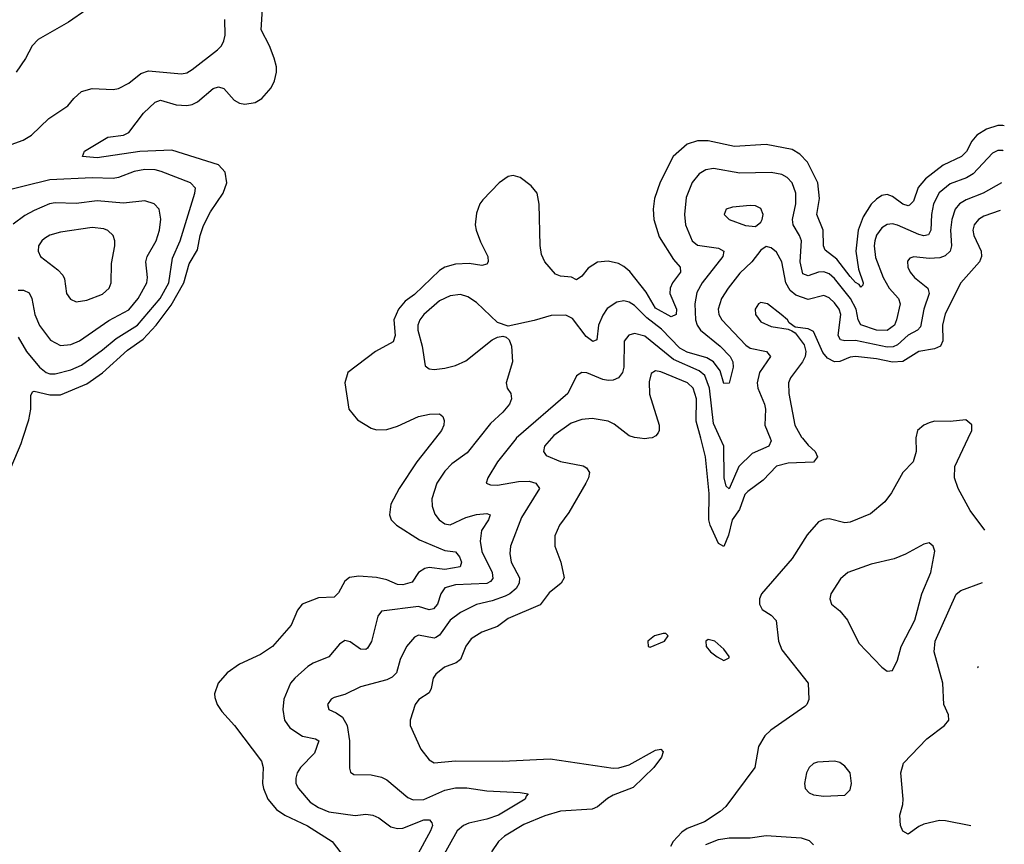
# Model space of a CAD drawing. Header units: inches. Extents: x 1694797 to 1849917, y 907313 to 1017959.
# Tile 693 of 834: x 1841955 to 1845695, y 958459 to 961589. Entities that reach past the tile are written whole.
import ezdxf

# ---------------------------------------------------------------- set-up
doc = ezdxf.new("R2010")
doc.units = ezdxf.units.IN
doc.header["$MEASUREMENT"] = 0
doc.layers.add('B8945', color=7, linetype='Continuous')
doc.layers.add('B8946', color=7, linetype='Continuous')

msp = doc.modelspace()

# ---------------------------------------------------------------- linework, layer by layer
at = {"layer": 'B8945', "color": 5}
for points, elevation in [([(1841923.1, 959890), (1841960.2, 959979.8), (1841966.9, 960000)], 520), ([(1843534.4, 960000), (1843463.5, 959910), (1843396.1, 959810), (1843365, 959750), (1843359.7, 959710), (1843366.7, 959690), (1843386, 959670), (1843474.3, 959614.4), (1843570, 959573.6), (1843610, 959569.2), (1843626, 959550), (1843633, 959530), (1843627.7, 959512.3), (1843570, 959501.7), (1843510.9, 959509.1), (1843494.3, 959505.7), (1843469.5, 959490), (1843446, 959454), (1843410, 959443.8), (1843390, 959445.6), (1843350, 959462.1), (1843310, 959471.2), (1843243.7, 959476.3), (1843208, 959471.9), (1843190, 959458), (1843166.6, 959413.4), (1843150, 959397.4), (1843090, 959394), (1843027.8, 959370), (1843010, 959347.6), (1842986.5, 959290), (1842916.1, 959210), (1842870, 959179.4), (1842790, 959142.6), (1842743.5, 959110), (1842709.4, 959070), (1842695.2, 959030), (1842696.3, 959016.3), (1842704.7, 958990), (1842722.7, 958962.7), (1842771.7, 958910), (1842874.3, 958774.3), (1842880.6, 958750), (1842877.6, 958690), (1842880.8, 958670), (1842897.7, 958630), (1842930.5, 958590.5), (1842962.2, 958570), (1843048.8, 958528.8), (1843142, 958470), (1843188.1, 958410)], 520), ([(1843699.3, 960000), (1843655.5, 959944.5), (1843596.7, 959903.3), (1843570, 959875.2), (1843539.3, 959830), (1843521.3, 959770), (1843522.1, 959742.1), (1843532.5, 959712.4), (1843548.6, 959690), (1843570, 959674.8), (1843590, 959671.3), (1843650, 959699.2), (1843690.8, 959710.8), (1843730, 959715.1), (1843742.3, 959710), (1843736.4, 959690), (1843709.2, 959650), (1843704.7, 959610), (1843710.6, 959570), (1843750.1, 959490), (1843752.5, 959467.5), (1843744, 959456), (1843730, 959448.9), (1843610, 959444.3), (1843570, 959432.7), (1843554.4, 959410), (1843541.7, 959370), (1843527.2, 959352.8), (1843510, 959349.1), (1843470, 959362), (1843330, 959344), (1843315.5, 959324.5), (1843291.3, 959228.7), (1843276.3, 959203.7), (1843270, 959198.7), (1843250, 959199.9), (1843210, 959226.8), (1843190, 959232.3), (1843170, 959218.9), (1843130, 959169.8), (1843070, 959146.9), (1843050, 959134), (1843000.2, 959090), (1842984.2, 959070), (1842958, 959010), (1842954.4, 958970), (1842961.4, 958930), (1842981.5, 958901.5), (1843029.7, 958869.7), (1843079, 958859), (1843091.8, 958851.8), (1843075.1, 958804.9), (1843021.7, 958750), (1843008.7, 958730), (1843003.5, 958710), (1843004.6, 958690), (1843013.7, 958670), (1843058.3, 958618.3), (1843090, 958598.4), (1843130, 958582.6), (1843230, 958567.9), (1843270, 958572.7), (1843297.1, 958570), (1843319.4, 958559.4), (1843364.5, 958524.5), (1843390, 958518.4), (1843410, 958519.7), (1843490, 958551.5), (1843511.4, 958551.4), (1843520.7, 958540.7), (1843522.9, 958530), (1843515.5, 958510), (1843406.9, 958310)], 540), ([(1843841.6, 960000), (1843840.7, 959999.3), (1843770.1, 959910), (1843734, 959850), (1843727.7, 959830), (1843743, 959823), (1843770, 959822.4), (1843850, 959836.2), (1843890, 959837.2), (1843916.1, 959830), (1843930.2, 959810), (1843860.7, 959699.3), (1843818.9, 959590), (1843816.8, 959563.2), (1843822.6, 959530), (1843853.9, 959470), (1843852.5, 959450), (1843841, 959430), (1843817, 959410), (1843798.7, 959401.3), (1843750, 959383), (1843690, 959369.4), (1843630, 959339), (1843590, 959309.2), (1843550, 959252.1), (1843536.1, 959243.9), (1843530, 959241.5), (1843470, 959252.9), (1843454.4, 959245.6), (1843424.2, 959210), (1843400.1, 959159.9), (1843386.4, 959110), (1843370, 959092.7), (1843350, 959082.6), (1843250, 959056.2), (1843190, 959026.8), (1843150, 959015.8), (1843138.4, 959010), (1843124, 958990), (1843129, 958970), (1843157.9, 958957.9), (1843181.5, 958941.5), (1843199.3, 958910), (1843208.5, 958851.5), (1843207.7, 958747.7), (1843212.2, 958732.2), (1843224, 958724), (1843290, 958722), (1843330, 958713.7), (1843350, 958702.9), (1843430, 958636.5), (1843450, 958627), (1843490, 958628.3), (1843570, 958664.1), (1843610, 958673.1), (1843653.4, 958673.4), (1843730, 958661.3), (1843855.9, 958655.9), (1843886.8, 958650), (1843878.4, 958641.6), (1843875.6, 958630), (1843774.2, 958570), (1843730, 958553.9), (1843660.7, 958539.3), (1843641.5, 958530), (1843617.3, 958510), (1843549.5, 958390)], 560), ([(1843975.7, 960000), (1843948.8, 959970), (1843944.7, 959950), (1843954.7, 959934.7), (1844010, 959912.4), (1844095, 959895), (1844107.6, 959887.6), (1844119, 959870), (1844116.2, 959850), (1844105.4, 959830), (1844041.5, 959718.5), (1844005, 959670), (1843987.5, 959630), (1843987.5, 959590), (1844010.2, 959530), (1844023.8, 959470), (1844012.3, 959450), (1843966.1, 959413.9), (1843931.8, 959368.2), (1843810, 959316.1), (1843770, 959285.4), (1843710, 959264.4), (1843670, 959238.3), (1843649.6, 959210.4), (1843630, 959160.3), (1843612.6, 959147.4), (1843569.2, 959130.8), (1843535.6, 959104.4), (1843526, 959090), (1843518.1, 959050), (1843510, 959033.7), (1843471.8, 959008.2), (1843456.9, 958990), (1843438.9, 958930), (1843438.3, 958910), (1843479.3, 958819.3), (1843510, 958778.9), (1843530, 958768.6), (1843610, 958775.3), (1843790, 958774), (1843970, 958783.6), (1844210, 958747.3), (1844231.3, 958748.7), (1844270, 958760.8), (1844370, 958815.8), (1844390, 958820.2), (1844399.7, 958810), (1844393.5, 958790), (1844363.7, 958750), (1844286, 958674), (1844210, 958645.6), (1844187.4, 958632.6), (1844150, 958601.1), (1844130, 958592), (1844010, 958585), (1843950, 958566.7), (1843870, 958533.4), (1843797.2, 958490), (1843774.4, 958470), (1843746.9, 958430)], 580), ([(1844344.7, 960000), (1844330, 959997.6), (1844310.4, 960000)], 580), ([(1845358.9, 960000), (1845360.7, 959950), (1845349.3, 959910.7), (1845310, 959869.7), (1845266.9, 959793.1), (1845241.2, 959758.8), (1845186.3, 959713.7), (1845110, 959681), (1845090, 959678.7), (1845030, 959694.1), (1845010, 959692.3), (1844990, 959682.7), (1844946.2, 959633.8), (1844890, 959543.1), (1844772.4, 959410), (1844765.2, 959390), (1844765.4, 959370), (1844775.6, 959350), (1844810, 959329.2), (1844828.9, 959308.9), (1844838.1, 959230), (1844850, 959197), (1844950.3, 959070), (1844952.1, 959007.9), (1844945.5, 958990), (1844937.5, 958982.5), (1844808.5, 958891.5), (1844786, 958870), (1844761.2, 958830), (1844747.8, 958750), (1844637.1, 958602.9), (1844616.5, 958583.5), (1844556.1, 958543.9), (1844490, 958519.3), (1844470, 958505.1), (1844437.8, 958470), (1844426.7, 958450)], 620), ([(1844928.7, 960000), (1844950, 959973.4), (1844977.2, 959950), (1844986, 959930), (1844970.1, 959909.9), (1844873.9, 959906.1), (1844830, 959894.2), (1844778.6, 959841.4), (1844721.4, 959798.6), (1844710, 959786.6), (1844688.9, 959730), (1844662.1, 959690), (1844648, 959632), (1844630, 959589.8), (1844610, 959600.5), (1844577.8, 959670), (1844572.8, 959690), (1844573.7, 959790), (1844560.4, 959930), (1844542, 960000)], 580), ([(1844805.3, 960000), (1844809.4, 959990), (1844800.8, 959970), (1844737.9, 959942.1), (1844687.4, 959892.6), (1844650, 959808.5), (1844638.8, 959818.8), (1844630.5, 959850.5), (1844630.3, 959970), (1844616.3, 960000)], 560), ([(1845621.5, 959651.6), (1845565.5, 959725.5), (1845519.8, 959810), (1845505.7, 959850), (1845507.2, 959892.8), (1845557.7, 960000)], 620), ([(1845567.6, 958529.1), (1845471.7, 958548.3), (1845449, 958549), (1845390, 958535.2), (1845370, 958526.9), (1845330, 958497.4), (1845310, 958508.7), (1845300.4, 958530), (1845298.4, 958570), (1845309.9, 958610), (1845311, 958630), (1845302, 958730), (1845312.9, 958767.1), (1845400.9, 958859.1), (1845468.3, 958910), (1845485.1, 958930), (1845483.1, 958950), (1845465.2, 958990), (1845461.4, 959070), (1845428.9, 959190), (1845432.1, 959230), (1845512.3, 959407.7), (1845530, 959422.8), (1845611.9, 959452.3)], 620), ([(1845596.3, 959127.6), (1845595.1, 959130), (1845596.7, 959134.9)], 580), ([(1844561.7, 958458.4), (1844610, 958476.5), (1844650, 958483.2), (1844730, 958483.1), (1844790, 958491.9), (1844923.8, 958483.8), (1844953.8, 958473.8), (1844970, 958457.3)], 620)]:
    msp.add_lwpolyline(points, dxfattribs=dict(at, elevation=elevation))
for points, elevation in [([(1845410, 959602.7), (1845390, 959598), (1845320.2, 959559.8), (1845277.4, 959542.6), (1845190, 959522), (1845100.7, 959490), (1845073.5, 959466.5), (1845036.4, 959410), (1845032.4, 959390), (1845039.3, 959370), (1845070, 959344.4), (1845099.5, 959310), (1845142, 959222), (1845230, 959130.8), (1845250, 959116), (1845270, 959118), (1845290, 959158), (1845303.5, 959210), (1845355.2, 959310), (1845382.2, 959410), (1845416.5, 959490), (1845431.2, 959571.2), (1845425.2, 959590)], 640), ([(1844399.3, 959259.3), (1844366.8, 959250), (1844340.7, 959230), (1844342, 959210), (1844350, 959207.7), (1844404, 959230), (1844419, 959250), (1844410, 959259)], 620), ([(1844570, 959236), (1844561, 959230), (1844563, 959210), (1844579.1, 959190), (1844604, 959170), (1844630, 959156.3), (1844650, 959166), (1844650, 959172.3), (1844630, 959199.5), (1844596, 959230)], 620), ([(1845050, 958774.8), (1844986, 958770), (1844970, 958765.4), (1844953.4, 958750), (1844944.4, 958730), (1844936, 958690), (1844938.4, 958670), (1844954.5, 958654.5), (1844970, 958647.2), (1845010, 958641.6), (1845090, 958645.5), (1845110, 958666), (1845115.1, 958690), (1845109.6, 958730), (1845090, 958756), (1845070, 958769.7)], 640)]:
    msp.add_lwpolyline(points, close=True, dxfattribs=dict(at, elevation=elevation))
at = {"layer": 'B8946', "color": 5}
for points, elevation in [([(1842210, 961627.4), (1842140.8, 961579.2), (1842026, 961514), (1842002.5, 961490), (1841977.8, 961442.2), (1841941.4, 961390)], 540), ([(1841966.9, 960000), (1841989.9, 960070), (1841997.4, 960110), (1841997.8, 960162.2), (1842004.3, 960175.7), (1842010, 960178.8), (1842070, 960164.4), (1842110, 960164.8), (1842210, 960206.9), (1842270, 960248.6), (1842365.2, 960334.8), (1842423.9, 960376.1), (1842474.2, 960430), (1842530, 960505.7), (1842578.5, 960590), (1842598.4, 960661.6), (1842630, 960715.8), (1842640.4, 960770), (1842652.9, 960807.1), (1842680.6, 960859.4), (1842728, 960930), (1842742.3, 960970), (1842735.5, 961010), (1842710, 961037.7), (1842533.1, 961093.1), (1842411.8, 961088.2), (1842250, 961064.6), (1842193.2, 961070), (1842201.3, 961090), (1842290, 961142.6), (1842350, 961150.8), (1842370, 961160.2), (1842425.9, 961234.1), (1842470, 961276.3), (1842490, 961283.9), (1842550, 961265.9), (1842590, 961263), (1842610, 961266.4), (1842630, 961277.2), (1842690, 961328), (1842710, 961333.5), (1842730, 961327.6), (1842770, 961283.7), (1842790, 961272.5), (1842810, 961268.5), (1842850, 961275), (1842875.2, 961290), (1842909.9, 961330), (1842923, 961357), (1842930.5, 961390), (1842930.5, 961410), (1842922.3, 961442.3), (1842904, 961490), (1842872.7, 961550), (1842877.8, 961630)], 520), ([(1841894.6, 961105.4), (1841968, 961132), (1841999.8, 961150), (1842065.7, 961214.3), (1842138, 961262), (1842160.5, 961290), (1842190, 961316.2), (1842230, 961327.3), (1842310, 961323.9), (1842330, 961327.2), (1842370, 961348.4), (1842415.5, 961384.5), (1842444.8, 961395.2), (1842570, 961383), (1842590, 961387), (1842610, 961399.7), (1842706.1, 961473.9), (1842721.5, 961490), (1842731.2, 961508.8), (1842735.4, 961530), (1842734.9, 961590)], 540), ([(1845695.2, 961185.7), (1845690, 961186.9), (1845670, 961186.7), (1845627, 961173), (1845590.8, 961150), (1845572, 961128), (1845551.2, 961088.8), (1845532.9, 961070), (1845463.2, 961036.8), (1845395.4, 960984.6), (1845368.6, 960951.4), (1845350, 960900.5), (1845335.5, 960884.5), (1845330, 960882), (1845310, 960889.3), (1845270, 960917.3), (1845250, 960925), (1845230, 960921.5), (1845210, 960908.2), (1845190, 960888.1), (1845159, 960841), (1845139.9, 960790), (1845131.3, 960710), (1845141.5, 960641.5), (1845158.8, 960590), (1845158.3, 960581.7), (1845150, 960573.5), (1845144, 960584), (1845130, 960591.4), (1845110, 960614.3), (1845059.5, 960679.5), (1845014.6, 960714.6), (1845008.9, 960730), (1845007.4, 960790), (1844983.2, 960850), (1844992.9, 960910), (1844987.3, 960970), (1844948.2, 961048.2), (1844918.9, 961078.9), (1844890, 961096.3), (1844790, 961115.4), (1844670, 961108), (1844570, 961129.4), (1844530, 961129.4), (1844490, 961116.2), (1844437.6, 961070), (1844387.4, 960972.6), (1844366.3, 960910), (1844360.9, 960870), (1844363.5, 960830), (1844384.8, 960764.8), (1844438.3, 960678.3), (1844463.8, 960650), (1844465, 960630), (1844434.8, 960590), (1844425.8, 960570), (1844425.3, 960550), (1844449.5, 960490), (1844449.1, 960470), (1844430, 960460.5), (1844370, 960494.4), (1844334.6, 960554.6), (1844272.5, 960632.5), (1844250, 960652.6), (1844230, 960662.9), (1844190, 960672.4), (1844150, 960668.2), (1844114.4, 960645.6), (1844090, 960615.8), (1844070, 960601.3), (1844051.5, 960611.5), (1844010, 960615.4), (1843990, 960622.5), (1843949.3, 960669.3), (1843937.5, 960697.4), (1843932.3, 960732.3), (1843928.6, 960888.6), (1843920.2, 960930), (1843898.5, 960958.5), (1843855.8, 960990), (1843830, 960997), (1843810, 960993.7), (1843776.6, 960970), (1843714.8, 960905.2), (1843703.1, 960890), (1843690, 960854.7), (1843685.5, 960810), (1843688.9, 960790), (1843705.2, 960745.2), (1843733, 960690), (1843735, 960670), (1843730, 960660.5), (1843710, 960655.4), (1843663.1, 960663.1), (1843610, 960660.4), (1843570.3, 960650), (1843550, 960636.7), (1843454.6, 960545.4), (1843420, 960519.9), (1843394.7, 960490), (1843376.9, 960450), (1843381.5, 960390), (1843374.3, 960365.7), (1843306.3, 960330), (1843201.6, 960250), (1843190.2, 960210), (1843205.8, 960110), (1843238.9, 960070), (1843290, 960038.6), (1843310, 960032.3), (1843350, 960033), (1843390, 960046), (1843470, 960082.6), (1843511.8, 960091.8), (1843550, 960092.3), (1843562.2, 960082.2), (1843567.8, 960067.8), (1843566.4, 960050), (1843558, 960030), (1843534.4, 960000)], 520), ([(1845690.7, 961091.5), (1845690, 961091.8), (1845670, 961091.9), (1845650, 961082.4), (1845576.8, 961003.2), (1845551.2, 960988.8), (1845490, 960965.8), (1845447.7, 960932.3), (1845426.3, 960890), (1845418.8, 960850), (1845416.5, 960790), (1845407.8, 960772.2), (1845390, 960768.1), (1845370, 960773.5), (1845290, 960809.5), (1845270, 960814.4), (1845250, 960811.9), (1845230, 960798.5), (1845210, 960770.6), (1845202.9, 960750), (1845200.6, 960730), (1845205.9, 960685.9), (1845235.2, 960610), (1845258.4, 960570), (1845292.8, 960530), (1845299.2, 960510), (1845286.3, 960450), (1845277.5, 960430), (1845250, 960409.6), (1845210, 960411), (1845150.6, 960430.6), (1845139.9, 960450), (1845131.9, 960490), (1845111.4, 960530), (1845050, 960607), (1845030, 960623.9), (1845010, 960631.7), (1844990, 960630.6), (1844950, 960617.1), (1844930, 960624.8), (1844920.3, 960670), (1844924.3, 960750), (1844917.5, 960770), (1844893.6, 960810), (1844891.2, 960830), (1844903.8, 960890), (1844903.5, 960930), (1844889.9, 960969.9), (1844870, 960989.9), (1844850, 961001), (1844810, 961009.4), (1844690, 961006.6), (1844590, 961023.6), (1844561.6, 961018.4), (1844536.2, 961003.8), (1844509.3, 960970.7), (1844486.5, 960913.5), (1844480.8, 960850), (1844483.8, 960810), (1844509.5, 960750), (1844530, 960733.1), (1844610, 960721.2), (1844630.2, 960710), (1844626.5, 960690), (1844547.9, 960590), (1844527, 960553), (1844519.7, 960510), (1844522.5, 960450), (1844528.9, 960428.9), (1844541.2, 960410), (1844615.5, 960350), (1844653.7, 960310), (1844664.2, 960290), (1844665.9, 960270), (1844650, 960209.2), (1844630, 960207.8), (1844616.2, 960256.2), (1844590.5, 960290.6), (1844564.9, 960304.9), (1844490, 960326.9), (1844462.3, 960342.3), (1844393.6, 960413.6), (1844337.6, 960457.6), (1844290, 960503.8), (1844270, 960516.1), (1844250, 960521.4), (1844223.8, 960516.2), (1844187.2, 960492.8), (1844170, 960467.9), (1844153.9, 960430), (1844146.8, 960373.2), (1844132.2, 960367.8), (1844106.9, 960386.9), (1844054.6, 960454.6), (1844030, 960467.3), (1843973.7, 960466.3), (1843910, 960447.4), (1843810, 960426), (1843770, 960439.8), (1843690, 960515.2), (1843657, 960537), (1843630, 960545.4), (1843590, 960540.8), (1843550, 960521.4), (1843490.8, 960470), (1843474.5, 960450), (1843467.4, 960430), (1843468, 960410), (1843483.5, 960350), (1843495.3, 960275.3), (1843510, 960263.7), (1843530, 960261.5), (1843570, 960266.7), (1843610, 960276.6), (1843650, 960293.5), (1843750, 960374), (1843770, 960383.6), (1843790, 960387), (1843803.4, 960383.4), (1843814.1, 960374.1), (1843823.2, 960350), (1843827, 960290), (1843803.2, 960210), (1843806.8, 960190), (1843820.2, 960170), (1843823.8, 960150), (1843815.3, 960130), (1843790, 960099.5), (1843743.7, 960056.3), (1843699.3, 960000)], 540), ([(1841950, 960383.6), (1841981.5, 960330), (1842030.4, 960270.4), (1842055.6, 960250), (1842070, 960244.3), (1842090, 960244.5), (1842150, 960259.6), (1842190, 960278.1), (1842270, 960335.5), (1842321.3, 960378.7), (1842403.1, 960430), (1842489.2, 960530), (1842521.3, 960590), (1842535.8, 960684.2), (1842564.5, 960750), (1842620.2, 960930), (1842622.4, 960950), (1842603.6, 960970), (1842492.4, 961012.4), (1842470, 961018.4), (1842430, 961019.7), (1842390, 961012.4), (1842330.4, 960989.6), (1842310, 960986.3), (1842230, 960988.7), (1842070, 960981.6), (1841868.7, 960931.3)], 540), ([(1845684.8, 960969.5), (1845615, 960930), (1845550, 960905.1), (1845525.5, 960890), (1845509.1, 960870), (1845495.7, 960830), (1845491.3, 960790), (1845494, 960730), (1845490, 960709.8), (1845470, 960693), (1845450, 960685.5), (1845410, 960682), (1845351, 960689), (1845336.5, 960683.5), (1845327.5, 960672.5), (1845328.8, 960650), (1845338, 960630), (1845354.2, 960610), (1845404.2, 960570), (1845410.1, 960550), (1845389.6, 960490), (1845377.1, 960422.9), (1845365.7, 960410), (1845330, 960391.4), (1845290, 960355.1), (1845273.2, 960346.8), (1845250, 960346.4), (1845130, 960371.3), (1845089.6, 960369.6), (1845073.6, 960373.6), (1845064.3, 960390), (1845074.1, 960470), (1845067.6, 960490), (1845050, 960514.5), (1845030, 960532.5), (1845010, 960541.9), (1844950, 960527.2), (1844903.1, 960543.1), (1844881.4, 960561.4), (1844865.2, 960590), (1844850, 960669.6), (1844830, 960706.2), (1844810, 960722.3), (1844790, 960728), (1844770, 960714), (1844735.6, 960670), (1844690, 960626.8), (1844645.9, 960570), (1844620.9, 960530), (1844608.5, 960490), (1844610.8, 960470), (1844621.7, 960450), (1844713.5, 960353.5), (1844730, 960342.1), (1844791.6, 960330), (1844807.1, 960310), (1844765.2, 960250), (1844756.8, 960210), (1844759.3, 960190), (1844783.8, 960130), (1844787.5, 960110), (1844785.1, 960050), (1844805.3, 960000)], 560), ([(1841950, 960561.6), (1841970, 960562.5), (1841991.8, 960551.8), (1842001.2, 960530), (1842013.1, 960470), (1842030, 960428), (1842072.1, 960372.1), (1842110, 960352.1), (1842150, 960356.3), (1842182.2, 960370), (1842293.2, 960446.8), (1842370, 960487.8), (1842405.5, 960530), (1842437.7, 960590), (1842440.2, 960610), (1842434.2, 960670), (1842439, 960690), (1842473.1, 960750), (1842486.7, 960790), (1842491.5, 960831.5), (1842484.4, 960870), (1842466.3, 960890), (1842430, 960901.7), (1842350, 960892.4), (1842250, 960901.5), (1842170, 960891.8), (1842090, 960894.1), (1842068.7, 960890), (1842010, 960865.2), (1841974.3, 960845.7), (1841930, 960813.3)], 560), ([(1845679.8, 960864.7), (1845617.2, 960842.8), (1845596.6, 960830), (1845580.4, 960810), (1845575.3, 960790), (1845579.5, 960770), (1845606.7, 960710), (1845608.1, 960690), (1845600.9, 960670), (1845529.6, 960590.4), (1845470, 960471.8), (1845460.8, 960430), (1845461.9, 960370), (1845452.6, 960350), (1845430, 960339.6), (1845370, 960328.8), (1845310, 960291.1), (1845270, 960288.9), (1845210, 960301.3), (1845130, 960310.3), (1845110, 960308.3), (1845070, 960291.1), (1845049.6, 960289.6), (1845024.1, 960304.1), (1845006.2, 960326.2), (1844970, 960405.4), (1844950, 960415.8), (1844901.2, 960421.2), (1844878, 960438), (1844871.2, 960450), (1844848.2, 960470), (1844795.1, 960510), (1844770, 960514.8), (1844761.6, 960510), (1844749.4, 960490.6), (1844750.3, 960470), (1844770, 960442), (1844810, 960424.1), (1844874.4, 960414.4), (1844887.9, 960407.9), (1844900.4, 960400.4), (1844934.7, 960354.7), (1844941.1, 960330), (1844938.9, 960310), (1844928.9, 960290), (1844883.5, 960230), (1844875.9, 960210), (1844876.2, 960170), (1844899.4, 960050), (1844924.8, 960004.8), (1844928.7, 960000)], 580), ([(1844616.3, 960000), (1844590, 960056.4), (1844575, 960190), (1844557.9, 960237.9), (1844536.5, 960256.5), (1844439.1, 960299.1), (1844330, 960387.2), (1844290, 960398), (1844268.5, 960391.5), (1844251.7, 960368.3), (1844250.1, 960270), (1844245.2, 960250), (1844230.1, 960229.9), (1844210, 960220.3), (1844190, 960219.4), (1844170, 960223.2), (1844110, 960248.6), (1844090.3, 960249.7), (1844070, 960237.6), (1844037.6, 960170), (1843841.6, 960000)], 560), ([(1844542, 960000), (1844525, 960065), (1844526.4, 960150), (1844513.6, 960190), (1844491.8, 960210), (1844390, 960252.8), (1844370, 960256.1), (1844354.2, 960245.8), (1844346.2, 960213.8), (1844347.8, 960167.8), (1844384.5, 960050), (1844384.4, 960030), (1844379.8, 960020.2), (1844371.1, 960008.9), (1844357.8, 960002.2), (1844344.7, 960000)], 580), ([(1844310.4, 960000), (1844290, 960002.5), (1844270, 960009.8), (1844213, 960053), (1844190, 960064.9), (1844130, 960074.5), (1844090, 960071), (1844050, 960056.9), (1843984.7, 960010), (1843975.7, 960000)], 580), ([(1845557.7, 960000), (1845571.8, 960030), (1845571.6, 960051.6), (1845549.6, 960069.6), (1845490, 960063.1), (1845430, 960064.8), (1845410, 960058.5), (1845390, 960049.6), (1845366, 960030), (1845358.9, 960001.1), (1845358.9, 960000)], 620)]:
    msp.add_lwpolyline(points, dxfattribs=dict(at, elevation=elevation))
for points, elevation in [([(1844730, 960883.8), (1844662.2, 960877.8), (1844639.1, 960870), (1844630.6, 960850), (1844650.7, 960830), (1844712.2, 960807.7), (1844750, 960803.7), (1844770, 960820.4), (1844774.8, 960830), (1844779.3, 960850), (1844770, 960872.3), (1844750, 960882)], 560), ([(1842230, 960800.5), (1842110, 960782.8), (1842070, 960770.5), (1842050, 960758.6), (1842039.2, 960750), (1842027, 960730), (1842025.4, 960710), (1842034.7, 960690), (1842099.5, 960639.5), (1842118.8, 960618.8), (1842125.6, 960605.6), (1842133.2, 960550), (1842147.7, 960527.7), (1842170, 960517.8), (1842210, 960524.2), (1842270, 960547.1), (1842295, 960570), (1842302.4, 960590), (1842304, 960664), (1842316.2, 960730), (1842316.8, 960750), (1842309.8, 960770), (1842290, 960788.7), (1842275.3, 960795.3)], 580)]:
    msp.add_lwpolyline(points, close=True, dxfattribs=dict(at, elevation=elevation))

doc.saveas('drawing.dxf')
